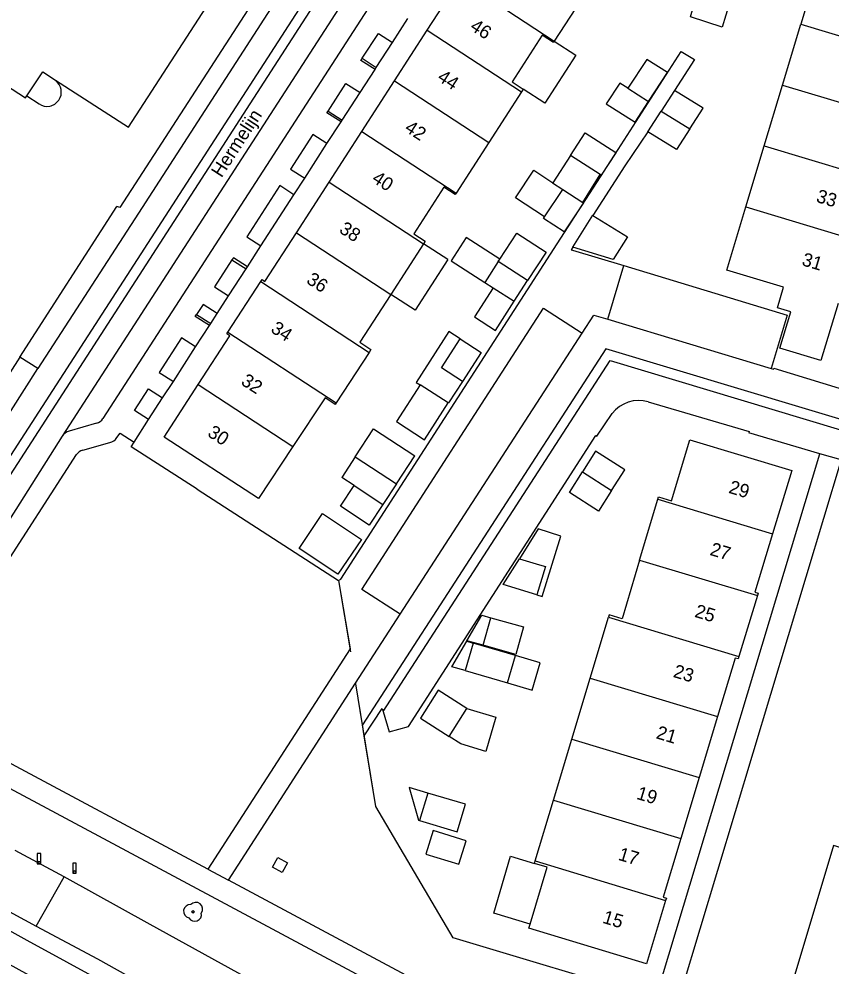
# Model space of a CAD drawing. Extents: x 194485 to 197793, y 468269 to 470822.
# Drawn here: x 197124.3 to 197197, y 468651.7 to 468736.5 of the extents above; entities that cross this region are included whole.
import ezdxf

# ---------------------------------------------------------------- set-up
doc = ezdxf.new("R2010")
doc.units = 0
for name, color, linetype in [('BGT grensvlak gebouwinstallatie plus 1', 7, 'Continuous'), ('BGT grensvlak onbegroeid terreindeel', 7, 'Continuous'), ('BGT grensvlak overig bouwwerk uitbreiding populatie', 7, 'Continuous'), ('BGT grensvlak pand op maaiveld', 7, 'Continuous'), ('BGT grensvlak pand op maaiveld LR', 7, 'Continuous'), ('BGT grensvlak waterdeel', 7, 'Continuous'), ('BGT grensvlak wegdeel', 7, 'Continuous'), ('BGT lijnelement scheiding muur', 7, 'Continuous'), ('BGT puntobject paal afsluitpaal', 7, 'Continuous'), ('BGT puntobject paal lichtmast', 7, 'Continuous'), ('BGT puntobject vegetatieobject boom', 7, 'Continuous'), ('BGT tekst huisnummerreeks', 7, 'Continuous'), ('BGT tekst openbare ruimte label weg', 7, 'Continuous')]:
    doc.layers.add(name, color=color, linetype=linetype)

msp = doc.modelspace()

# ---------------------------------------------------------------- linework, layer by layer
at = {"layer": 'BGT grensvlak gebouwinstallatie plus 1'}
for p, q in [((197127.572, 468730.976), (197127.585, 468730.996)), ((197125.014, 468729.587), (197126.102, 468728.872)), ((197173.701, 468724.269), (197172.092, 468721.814)), ((197174.784, 468720.048), (197176.358, 468722.55)), ((197162.703, 468714.946), (197160.517, 468716.354)), ((197162.703, 468714.946), (197159.779, 468710.406)), ((197167.222, 468714.773), (197167.352, 468714.971)), ((197159.779, 468710.406), (197157.593, 468711.814)), ((197154.416, 468697.264), (197156.06, 468699.774)), ((197156.06, 468699.774), (197159.741, 468697.363)), ((197158.097, 468694.854), (197159.741, 468697.363))]:
    msp.add_line(p, q, dxfattribs=at)
for points in [[(197172.237, 468734.498), (197174.16, 468733.24), (197171.391, 468728.945), (197169.46, 468730.189)], [(197171.361, 468718.753), (197168.774, 468720.46), (197170.403, 468722.928), (197172.092, 468721.814)], [(197172.092, 468721.814), (197172.089, 468721.81), (197172.99, 468721.221)], [(197167.352, 468714.971), (197164.346, 468716.909), (197163.006, 468714.83), (197166.01, 468712.893)], [(197167.352, 468714.971), (197168.884, 468717.312), (197171.501, 468715.599), (197169.839, 468713.06)], [(197163.808, 468707.841), (197162.806, 468708.49), (197159.859, 468703.937), (197160.225, 468703.705)], [(197164.017, 468704.023), (197162.769, 468702.095), (197162.742, 468702.112)], [(197151.496, 468692.193), (197154.959, 468689.869), (197152.867, 468686.753), (197149.404, 468689.077), (197151.496, 468692.193)], [(197170.677, 468684.921), (197171.14, 468684.78), (197172.807, 468690.168), (197170.792, 468690.823), (197169.129, 468688.13)], [(197165.858, 468680.398), (197164.415, 468680.801), (197165.734, 468683.087), (197166.546, 468682.86)], [(197164.248, 468678.139), (197163.077, 468678.482), (197164.393, 468680.763), (197164.974, 468680.593)], [(197168.048, 468677.025), (197170.247, 468676.374), (197170.973, 468678.828), (197168.774, 468679.479)], [(197164.42, 468674.741), (197167.016, 468673.961), (197166.094, 468670.889), (197163.862, 468671.559), (197162.826, 468672.223)], [(197160.902, 468667.16), (197159.25, 468667.65), (197160.064, 468664.734), (197160.166, 468664.704)], [(197170.072, 468655.428), (197166.811, 468656.396), (197168.327, 468661.5), (197170.457, 468660.867)]]:
    msp.add_lwpolyline(points, dxfattribs=at)
for centre, radius, start, end in [((197126.814, 468729.943), 1.282, 325.28164, 53.71678), ((197126.814, 468729.925), 1.271, 235.9214, 325.94837)]:
    msp.add_arc(centre, radius, start, end, dxfattribs=at)
at = {"layer": 'BGT grensvlak onbegroeid terreindeel'}
for p, q in [((197156.297, 468732.145), (197157.747, 468734.389)), ((197155.033, 468732.957), (197156.297, 468732.145)), ((197156.183, 468731.969), (197156.297, 468732.145)), ((197153.251, 468727.432), (197154.841, 468729.893)), ((197151.994, 468728.24), (197153.251, 468727.432)), ((197153.14, 468727.261), (197153.251, 468727.432)), ((197149.885, 468722.223), (197151.884, 468725.317)), ((197145.974, 468716.171), (197148.928, 468720.743)), ((197124.382, 468706.202), (197133.08, 468719.682)), ((197133.348, 468719.601), (197133.08, 468719.682)), ((197143.375, 468714.925), (197144.642, 468714.111)), ((197143.072, 468711.681), (197144.642, 468714.111)), ((197144.642, 468714.111), (197144.76, 468714.293)), ((197140.209, 468710.022), (197141.474, 468709.209)), ((197141.474, 468709.209), (197142.051, 468710.102)), ((197141.358, 468709.029), (197141.474, 468709.209)), ((197138.126, 468704.028), (197140.122, 468707.117)), ((197135.916, 468700.608), (197137.165, 468702.541)), ((197140.258, 468694.378), (197152.929, 468686.201))]:
    msp.add_line(p, q, dxfattribs=at)
for points in [[(197157.219, 468756.512), (197156.638, 468755.612), (197133.348, 468719.601)], [(197140.258, 468694.378), (197134.348, 468698.178), (197134.604, 468698.578)], [(197181.309, 468648.769), (197163.183, 468654.208), (197156.256, 468665.97), (197155.225, 468672.279)], [(197147.476, 468661.402), (197148.35, 468660.922), (197147.87, 468660.048), (197146.996, 468660.528), (197147.476, 468661.402)]]:
    msp.add_lwpolyline(points, dxfattribs=at)
at = {"layer": 'BGT grensvlak overig bouwwerk uitbreiding populatie'}
for p, q in [((197154.416, 468697.264), (197153.211, 468695.423)), ((197154.416, 468697.264), (197158.097, 468694.854)), ((197154.305, 468694.707), (197153.211, 468695.423)), ((197158.097, 468694.854), (197156.892, 468693.013))]:
    msp.add_line(p, q, dxfattribs=at)
at = {"layer": 'BGT grensvlak pand op maaiveld'}
for p, q in [((197160.862, 468735.485), (197163.792, 468740.021)), ((197192.662, 468730.568), (197194.301, 468736.027)), ((197157.932, 468730.949), (197160.862, 468735.485)), ((197155.002, 468726.413), (197157.932, 468730.949)), ((197169.46, 468730.189), (197169.311, 468729.96)), ((197183.008, 468730.08), (197181.814, 468728.228)), ((197191.024, 468725.108), (197192.662, 468730.568)), ((197169.311, 468729.96), (197166.379, 468725.425)), ((197180.62, 468726.375), (197181.814, 468728.228)), ((197152.072, 468721.877), (197155.002, 468726.413)), ((197166.379, 468725.425), (197163.446, 468720.891)), ((197189.385, 468719.649), (197191.024, 468725.108)), ((197176.358, 468722.55), (197173.701, 468724.269)), ((197149.142, 468717.341), (197152.072, 468721.877)), ((197171.361, 468718.753), (197172.99, 468721.221)), ((197172.99, 468721.221), (197174.784, 468720.048)), ((197160.517, 468716.354), (197157.593, 468711.814)), ((197177.52, 468714.942), (197173.886, 468716.05)), ((197167.222, 468714.773), (197166.01, 468712.893)), ((197169.839, 468713.06), (197167.222, 468714.773)), ((197143.015, 468708.443), (197145.961, 468712.968)), ((197166.01, 468712.893), (197166.753, 468712.414)), ((197168.638, 468711.198), (197169.839, 468713.06)), ((197155.662, 468706.624), (197152.712, 468702.102)), ((197162.742, 468702.112), (197160.225, 468703.705)), ((197153.082, 468692.852), (197154.305, 468694.707)), ((197154.305, 468694.707), (197156.892, 468693.013)), ((197179.87, 468688.029), (197181.504, 468693.489)), ((197190.419, 468684.843), (197188.769, 468679.386)), ((197165.858, 468680.398), (197166.546, 468682.86)), ((197175.448, 468677.456), (197177.09, 468682.915)), ((197164.974, 468680.593), (197164.248, 468678.139)), ((197168.774, 468679.479), (197164.974, 468680.593)), ((197168.048, 468677.025), (197168.774, 468679.479)), ((197164.248, 468678.139), (197168.048, 468677.025)), ((197173.806, 468671.998), (197175.448, 468677.456)), ((197164.42, 468674.741), (197161.852, 468676.387)), ((197162.826, 468672.223), (197164.42, 468674.741)), ((197186.849, 468674.012), (197185.209, 468668.553)), ((197172.163, 468666.539), (197173.806, 468671.998)), ((197185.209, 468668.553), (197183.57, 468663.094)), ((197160.902, 468667.16), (197160.166, 468664.704)), ((197170.521, 468661.081), (197172.163, 468666.539)), ((197170.457, 468660.867), (197170.521, 468661.081))]:
    msp.add_line(p, q, dxfattribs=at)
for points in [[(197145.56, 468762.771), (197145.523, 468762.795), (197145.082, 468762.124), (197139.31, 468765.838), (197118.464, 468733.574), (197124.9, 468729.415), (197125.014, 468729.587)], [(197127.585, 468730.996), (197134.11, 468726.785), (197153.9, 468757.349), (197153.881, 468757.362)], [(197204.571, 468732.933), (197206.268, 468738.587), (197195.998, 468741.682), (197194.301, 468736.027)], [(197176.169, 468738.379), (197176.087, 468738.253), (197175.1, 468738.906), (197172.237, 468734.498)], [(197187.915, 468737.902), (197187.27, 468735.745), (197184.421, 468736.687), (197185.039, 468738.757)], [(197172.237, 468734.498), (197172.156, 468734.373), (197171.154, 468735.03), (197168.452, 468730.839), (197169.46, 468730.189)], [(197180.682, 468729.08), (197182.367, 468731.691), (197180.523, 468732.866), (197178.833, 468730.274)], [(197125.014, 468729.587), (197126.436, 468731.737), (197127.585, 468730.996)], [(197178.833, 468730.274), (197178.095, 468730.731), (197176.895, 468728.887), (197179.485, 468727.226), (197180.682, 468729.08)], [(197184.365, 468726.648), (197185.558, 468728.5), (197183.008, 468730.08)], [(197173.701, 468724.269), (197175.011, 468726.286), (197177.745, 468724.517), (197177.742, 468724.498), (197176.422, 468722.508), (197176.358, 468722.55)], [(197184.365, 468726.648), (197183.171, 468724.795), (197180.62, 468726.375)], [(197163.446, 468720.891), (197163.365, 468720.765), (197162.353, 468721.416), (197159.663, 468717.242), (197160.671, 468716.593), (197160.517, 468716.354)], [(197174.784, 468720.048), (197174.841, 468720.011), (197173.126, 468717.413), (197171.275, 468718.623), (197171.361, 468718.753)], [(197192.772, 468712.463), (197187.688, 468713.994), (197189.385, 468719.649)], [(197173.886, 468716.05), (197175.677, 468718.911), (197175.701, 468718.896)], [(197175.701, 468718.896), (197178.786, 468716.965), (197177.52, 468714.942)], [(197145.961, 468712.968), (197146.083, 468713.155), (197146.329, 468712.986), (197149.142, 468717.341)], [(197166.753, 468712.414), (197165.093, 468709.823), (197166.963, 468708.599), (197168.638, 468711.198)], [(197197.645, 468710.994), (197196.111, 468705.9), (197192.434, 468707.008), (197193.415, 468710.264), (197192.218, 468710.624), (197192.772, 468712.463)], [(197157.593, 468711.814), (197154.831, 468707.526), (197155.824, 468706.872), (197155.662, 468706.624)], [(197140.345, 468703.737), (197143.182, 468708.114), (197142.914, 468708.288), (197143.015, 468708.443)], [(197164.017, 468704.023), (197162.128, 468705.246), (197163.808, 468707.841)], [(197163.808, 468707.841), (197165.697, 468706.618), (197164.017, 468704.023)], [(197148.831, 468698.187), (197145.766, 468693.549), (197137.294, 468699.028), (197140.345, 468703.737)], [(197160.225, 468703.705), (197158.111, 468700.423), (197160.606, 468698.799), (197162.742, 468702.112)], [(197152.712, 468702.102), (197152.625, 468701.968), (197151.723, 468702.563), (197148.831, 468698.187)], [(197181.504, 468693.489), (197181.56, 468693.677), (197182.722, 468693.326), (197184.368, 468698.806), (197193.496, 468696.051), (197191.783, 468690.385)], [(197177.369, 468694.259), (197178.538, 468696.12), (197175.931, 468697.787), (197174.762, 468695.926)], [(197177.369, 468694.259), (197176.199, 468692.397), (197173.592, 468694.064), (197174.762, 468695.926)], [(197156.892, 468693.013), (197155.673, 468691.161), (197153.082, 468692.852)], [(197191.783, 468690.385), (197190.199, 468685.146), (197190.485, 468685.06), (197190.419, 468684.843)], [(197170.677, 468684.921), (197167.654, 468685.843), (197169.129, 468688.13)], [(197169.129, 468688.13), (197170.901, 468687.612), (197171.462, 468687.458), (197170.677, 468684.921)], [(197179.87, 468688.029), (197178.299, 468682.78), (197177.153, 468683.125), (197177.09, 468682.915)], [(197166.546, 468682.86), (197169.483, 468682.039), (197168.795, 468679.577), (197165.858, 468680.398)], [(197188.769, 468679.386), (197188.704, 468679.17), (197188.423, 468679.254), (197186.849, 468674.012)], [(197161.852, 468676.387), (197160.258, 468673.869), (197162.826, 468672.223)], [(197160.166, 468664.704), (197163.538, 468663.703), (197164.274, 468666.159), (197160.902, 468667.16)], [(197161.387, 468663.799), (197160.748, 468661.688), (197163.695, 468660.786), (197164.334, 468662.897), (197161.387, 468663.799)], [(197183.57, 468663.094), (197181.997, 468657.856), (197182.27, 468657.764), (197182.206, 468657.551)], [(197170.072, 468655.428), (197171.586, 468660.527), (197170.457, 468660.867)], [(197182.206, 468657.551), (197180.496, 468651.884), (197169.965, 468655.068), (197170.072, 468655.428)]]:
    msp.add_lwpolyline(points, dxfattribs=at)
at = {"layer": 'BGT grensvlak pand op maaiveld LR'}
for p, q in [((197163.792, 468740.021), (197172.237, 468734.498)), ((197194.301, 468736.027), (197204.571, 468732.933)), ((197160.862, 468735.485), (197169.311, 468729.96)), ((197157.932, 468730.949), (197166.379, 468725.425)), ((197178.833, 468730.274), (197180.682, 468729.08)), ((197192.662, 468730.568), (197202.932, 468727.473)), ((197181.814, 468728.228), (197184.365, 468726.648)), ((197155.002, 468726.413), (197163.446, 468720.891)), ((197191.024, 468725.108), (197201.294, 468722.013)), ((197152.072, 468721.877), (197160.517, 468716.354)), ((197189.385, 468719.649), (197199.92, 468716.475)), ((197149.142, 468717.341), (197157.593, 468711.814)), ((197145.961, 468712.968), (197155.662, 468706.624)), ((197166.753, 468712.414), (197168.638, 468711.198)), ((197143.015, 468708.443), (197152.712, 468702.102)), ((197140.345, 468703.737), (197148.831, 468698.187)), ((197174.762, 468695.926), (197177.369, 468694.259)), ((197181.504, 468693.489), (197191.783, 468690.385)), ((197179.87, 468688.029), (197190.419, 468684.843)), ((197177.09, 468682.915), (197188.769, 468679.386)), ((197175.448, 468677.456), (197186.849, 468674.012)), ((197173.806, 468671.998), (197185.209, 468668.553)), ((197172.163, 468666.539), (197183.57, 468663.094)), ((197170.521, 468661.081), (197182.206, 468657.551))]:
    msp.add_line(p, q, dxfattribs=at)
at = {"layer": 'BGT grensvlak waterdeel'}
msp.add_lwpolyline([(197140.097, 468645.765), (197172.741, 468627.957), (197171.736, 468625.79), (197131.956, 468647.122), (197092.314, 468668.943), (197093.675, 468671.366), (197125.003, 468653.999), (197139.223, 468646.242)], dxfattribs=at)
at = {"layer": 'BGT grensvlak wegdeel'}
for p, q in [((197158.199, 468754.992), (197135, 468719.104)), ((197163.595, 468753.903), (197128.162, 468699.117)), ((197163.822, 468750.191), (197131.815, 468700.701)), ((197157.747, 468734.389), (197159.12, 468736.513)), ((197154.841, 468729.893), (197156.183, 468731.969)), ((197151.884, 468725.317), (197153.14, 468727.261)), ((197180.62, 468726.375), (197178.547, 468723.322)), ((197178.547, 468723.322), (197175.701, 468718.896)), ((197148.928, 468720.743), (197149.885, 468722.223)), ((197135, 468719.104), (197126.002, 468705.18)), ((197144.76, 468714.293), (197145.974, 468716.171)), ((197177.021, 468709.589), (197178.456, 468714.395)), ((197142.051, 468710.102), (197143.072, 468711.681)), ((197140.122, 468707.117), (197141.358, 468709.029)), ((197177.021, 468709.589), (197191.661, 468705.171)), ((197158.429, 468683.182), (197174.73, 468708.341)), ((197124.382, 468706.202), (197115.955, 468693.055)), ((197126.002, 468705.18), (197124.382, 468706.202)), ((197117.532, 468692.052), (197126.002, 468705.18)), ((197191.895, 468705.223), (197197.741, 468703.429)), ((197137.165, 468702.541), (197138.126, 468704.028)), ((197134.604, 468698.578), (197135.916, 468700.608)), ((197131.249, 468700.275), (197128.797, 468699.563)), ((197128.162, 468699.117), (197113.124, 468675.365)), ((197196.012, 468697.54), (197189.649, 468699.416)), ((197130.011, 468697.871), (197132.437, 468698.557)), ((197114.65, 468674.562), (197129.461, 468697.48)), ((197197.922, 468696.989), (197180.532, 468639.293)), ((197181.827, 468650.488), (197196.012, 468697.54)), ((197197.922, 468696.989), (197196.012, 468697.54)), ((197152.929, 468686.201), (197153.119, 468686.317)), ((197152.929, 468686.201), (197153.947, 468680.074)), ((197154.45, 468677.018), (197158.429, 468683.182)), ((197153.947, 468680.074), (197141.209, 468660.354)), ((197143.063, 468659.377), (197154.45, 468677.018)), ((197154.462, 468676.945), (197154.45, 468677.018)), ((197155.063, 468673.265), (197154.462, 468676.945)), ((197141.209, 468660.354), (197114.65, 468674.562)), ((197155.225, 468672.279), (197155.063, 468673.265)), ((197128.343, 468659.653), (197123.973, 468662.02)), ((197125.842, 468655.246), (197128.343, 468659.653)), ((197141.209, 468660.354), (197143.063, 468659.377)), ((197178.743, 468640.257), (197143.063, 468659.377)), ((197121.513, 468657.603), (197125.842, 468655.246))]:
    msp.add_line(p, q, dxfattribs=at)
for points in [[(197109.339, 468675.465), (197109.34, 468675.458), (197110.167, 468674.996), (197162.429, 468755.901), (197161.652, 468756.414), (197109.339, 468675.465)], [(197155.033, 468732.957), (197156.493, 468735.195), (197157.747, 468734.389)], [(197153.119, 468686.317), (197163.612, 468702.561), (197172.486, 468716.344), (197177.952, 468724.782), (197183.604, 468733.57), (197184.797, 468732.855), (197183.008, 468730.08)], [(197156.183, 468731.969), (197154.925, 468732.777), (197155.033, 468732.957)], [(197151.994, 468728.24), (197153.585, 468730.7), (197154.841, 468729.893)], [(197153.14, 468727.261), (197151.878, 468728.072), (197151.994, 468728.24)], [(197151.884, 468725.317), (197150.62, 468726.13), (197148.614, 468723.04), (197149.885, 468722.223)], [(197148.928, 468720.743), (197147.66, 468721.558), (197144.704, 468716.987), (197145.974, 468716.171)], [(197173.886, 468716.05), (197173.743, 468715.821), (197173.88, 468715.78)], [(197143.375, 468714.925), (197141.806, 468712.495), (197143.072, 468711.681)], [(197144.76, 468714.293), (197143.499, 468715.103), (197143.375, 468714.925)], [(197142.051, 468710.102), (197140.788, 468710.914), (197140.209, 468710.022)], [(197158.429, 468683.182), (197155.007, 468685.394), (197171.268, 468710.583), (197174.73, 468708.341)], [(197141.358, 468709.029), (197140.086, 468709.847), (197140.209, 468710.022)], [(197174.73, 468708.341), (197175.763, 468709.967), (197177.021, 468709.589)], [(197140.122, 468707.117), (197138.856, 468707.931), (197136.865, 468704.838), (197138.126, 468704.028)], [(197212.606, 468696.197), (197176.843, 468706.953), (197155.063, 468673.265)], [(197156.907, 468674.462), (197177.251, 468705.908), (197212.336, 468695.329)], [(197135.916, 468700.608), (197134.641, 468701.423), (197135.891, 468703.36), (197137.165, 468702.541)], [(197133.062, 468698.991), (197133.35, 468699.405), (197134.604, 468698.578)], [(197156.907, 468674.462), (197157.463, 468672.64), (197159.187, 468673.129), (197175.954, 468699.178), (197176.051, 468699.116)], [(197155.225, 468672.279), (197156.823, 468674.739), (197156.907, 468674.462)], [(197112.897, 468673.248), (197178.079, 468638.347), (197176.794, 468633.529)], [(197201.965, 468661.04), (197197.248, 468662.467), (197189.911, 468638.085), (197194.736, 468636.676)], [(197176.794, 468633.529), (197176.654, 468633.605), (197167.3, 468638.457), (197160.404, 468642.167), (197152.868, 468646.166), (197145.641, 468650.099), (197136.043, 468655.405), (197128.343, 468659.653)], [(197125.842, 468655.246), (197131.325, 468652.326), (197135.865, 468649.79), (197146.039, 468644.146), (197153.307, 468640.226), (197160.985, 468636.125), (197169.364, 468631.754), (197176.769, 468627.81), (197183.385, 468624.269), (197190.03, 468620.778), (197197.504, 468616.804), (197207.538, 468611.369)]]:
    msp.add_lwpolyline(points, dxfattribs=at)
for centre, radius, start, end in [((197131.052, 468701.126), 0.874, 283.05604, 330.87787), ((197129.073, 468698.495), 1.103, 104.48617, 145.67934), ((197132.222, 468699.534), 1, 282.42395, 327.12827), ((197130.26, 468696.938), 0.966, 104.95972, 145.85902)]:
    msp.add_arc(centre, radius, start, end, dxfattribs=at)
at = {"layer": 'BGT lijnelement scheiding muur'}
for p, q in [((197173.88, 468715.78), (197178.456, 468714.395)), ((197176.051, 468699.116), (197177.404, 468701.139))]:
    msp.add_line(p, q, dxfattribs=at)
for points in [[(197178.456, 468714.395), (197193.085, 468709.966), (197191.661, 468705.171)], [(197191.661, 468705.171), (197191.862, 468705.11), (197191.895, 468705.223)], [(197180.653, 468702.209), (197189.687, 468699.545), (197189.649, 468699.416)], [(197140.258, 468694.378), (197152.929, 468686.201), (197153.989, 468679.819)], [(197181.827, 468650.488), (197181.309, 468648.769), (197163.183, 468654.208), (197156.256, 468665.97), (197154.462, 468676.945)]]:
    msp.add_lwpolyline(points, dxfattribs=at)
msp.add_arc((197179.821, 468699.267), 3.057, 74.20982, 142.24693, dxfattribs=at)
at = {"layer": 'BGT puntobject paal afsluitpaal'}
for points in [[(197126.247, 468661.738), (197125.947, 468661.738), (197125.947, 468660.838), (197126.097, 468660.838)], [(197126.097, 468660.838), (197126.247, 468660.838), (197126.247, 468661.738)]]:
    msp.add_lwpolyline(points, dxfattribs=at)
for start, end in [(0, 180), (0, 180), (180, 0), (180, 270), (270, 0)]:
    msp.add_arc((197126.097, 468660.938), 0.1, start, end, dxfattribs=at)
at = {"layer": 'BGT puntobject paal lichtmast'}
for points in [[(197129.412, 468660.888), (197129.112, 468660.888), (197129.112, 468659.988), (197129.262, 468659.988)], [(197129.262, 468659.988), (197129.412, 468659.988), (197129.412, 468660.888)]]:
    msp.add_lwpolyline(points, dxfattribs=at)
for start, end in [(0, 180), (0, 180), (180, 0), (180, 270), (270, 0)]:
    msp.add_arc((197129.262, 468660.088), 0.1, start, end, dxfattribs=at)
at = {"layer": 'BGT puntobject vegetatieobject boom'}
msp.add_circle((197139.893, 468656.53), 0.1, dxfattribs=at)
for centre, radius, start, end in [((197139.643, 468656.58), 0.6, 85.13702, 257.75442), ((197140.143, 468656.78), 0.6, 323.54458, 138.4658), ((197140.043, 468656.28), 0.6, 208.50578, 13.83556), ((197139.893, 468656.53), 0.1, 0, 180), ((197139.893, 468656.53), 0.1, 180, 0)]:
    msp.add_arc(centre, radius, start, end, dxfattribs=at)

# ---------------------------------------------------------------- texts
at = {"layer": 'BGT tekst huisnummerreeks'}
for s, rotation, p in [('46', 327.1, (197164.61, 468735.565)), ('44', 327.1, (197161.683, 468731.027)), ('42', 327.1, (197158.756, 468726.489)), ('40', 327.1, (197155.822, 468721.956)), ('33', 343.3, (197195.615, 468720.116)), ('38', 327.1, (197152.89, 468717.421)), ('31', 343.3, (197194.322, 468714.446)), ('36', 327.1, (197149.96, 468712.884)), ('34', 326.9, (197146.766, 468708.507)), ('32', 327.1, (197144.099, 468703.805)), ('30', 327.1, (197141.101, 468699.188)), ('29', 343.2, (197187.781, 468694.06)), ('27', 343.2, (197186.1, 468688.499)), ('25', 343.2, (197184.731, 468682.957)), ('23', 343.3, (197182.809, 468677.574)), ('21', 343.3, (197181.28, 468672.082)), ('19', 343.3, (197179.528, 468666.656)), ('17', 343.3, (197177.89, 468661.197)), ('15', 343.2, (197176.488, 468655.558))]:
    msp.add_text(s, height=1.2, rotation=rotation, dxfattribs=at).set_placement(p)
at = {"layer": 'BGT tekst openbare ruimte label weg'}
msp.add_text('Hermelijn', height=1.2, rotation=57.1, dxfattribs=at).set_placement((197142.441, 468722.201))

doc.saveas('drawing.dxf')
